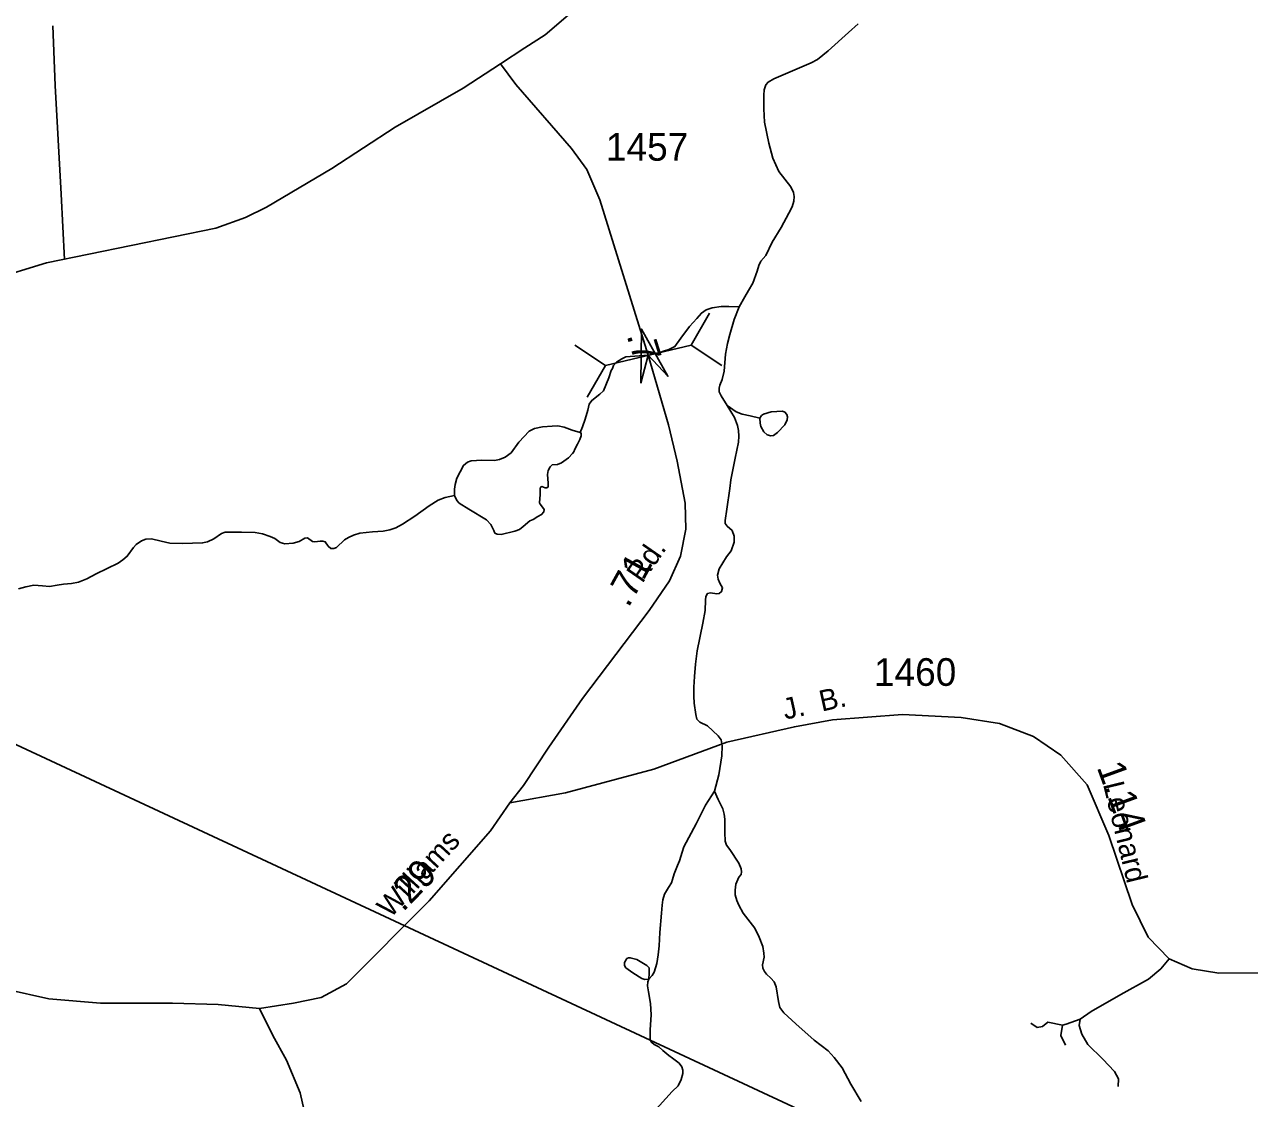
# Model space of a CAD drawing. Extents: x 2126262 to 2293712, y 749403 to 919119.
# Drawn here: x 2254809 to 2260344, y 873609 to 878462 of the extents above; entities that cross this region are included whole.
import ezdxf

# ---------------------------------------------------------------- set-up
doc = ezdxf.new("R2010")
doc.units = 0
for name, color, linetype in [('Exist Hydrographic Misc Water Feature', 7, 'Continuous'), ('Exist Hydrographic Pond Under 1500 Sq Ft', 7, 'Continuous'), ('Exist Road Non-System Type 51', 7, 'Continuous'), ('Exist Road Secondary Mileage Hundredths English Label', 7, 'Continuous'), ('Exist Road Secondary Structure Culvert CELL', 7, 'Continuous'), ('Exist Road Secondary Structure Standard Bridge Attributed CELL', 7, 'Continuous'), ('Exist Road Secondary Type 51 Attributed', 7, 'Continuous'), ('Exist Road Secondary Type 51 Label', 7, 'Continuous'), ('Exist Road Secondary Type 51 Number Label', 7, 'Continuous'), ('Exist Utilities Electrical Transmission Line', 7, 'Continuous')]:
    doc.layers.add(name, color=color, linetype=linetype)

msp = doc.modelspace()

# ---------------------------------------------------------------- linework, layer by layer
at = {"layer": 'Exist Hydrographic Misc Water Feature'}
for points in [[(2258575.7, 878465), (2258532.5, 878426), (2258439.8, 878342.9), (2258392.1, 878303.5)], [(2258392.1, 878303.5), (2258363.2, 878288.1), (2258279.3, 878251.6), (2258194.7, 878215.5), (2258168.5, 878201.1), (2258159.1, 878189.2), (2258151.5, 878166.3), (2258149, 878141.7), (2258149.8, 878080.6), (2258152.4, 878020.8), (2258171.9, 877925.8), (2258190.5, 877858), (2258217.6, 877796.9), (2258271, 877728.6), (2258283.8, 877703.2), (2258287.1, 877683.7), (2258285.4, 877663.3), (2258277, 877637.9), (2258261.7, 877609), (2258227, 877544.6), (2258187.1, 877478.4), (2258158.3, 877418.6), (2258136.3, 877391.5), (2258126.1, 877372), (2258118.5, 877347.4), (2258099.8, 877293.1), (2258079.5, 877259.6), (2258063.4, 877231.6), (2258037.9, 877185.8)], [(2258037.9, 877185.8), (2257990.9, 877188.1), (2257957, 877188.1), (2257916.3, 877182.1), (2257889.2, 877171.9), (2257867.1, 877157.5), (2257845.9, 877133.8), (2257812.9, 877097.3), (2257773.9, 877044.7), (2257747.6, 877006.5), (2257720.1, 876993.1), (2257701.1, 876987.6), (2257679.5, 876979.5), (2257657.9, 876974.1), (2257627.2, 876966.9), (2257525.4, 876960.6), (2257507.3, 876950.7), (2257483.9, 876935.3), (2257470.4, 876920.9), (2257465, 876907.9), (2257459.9, 876898.6), (2257448.9, 876865.5), (2257425.1, 876807), (2257409, 876790.8), (2257371.7, 876762.9), (2257360.7, 876745.9), (2257353.9, 876718.7), (2257342.1, 876678.9), (2257330.2, 876643.3), (2257319.2, 876618.7)], [(2258037.9, 877185.8), (2258014.8, 877128.2), (2257995.3, 877060.4), (2257985.2, 877019.7), (2257976.7, 876972.2), (2257969.9, 876895), (2257961.4, 876857.3), (2257950.4, 876832.7), (2257947.9, 876818.3), (2257947.9, 876802.2), (2257956.3, 876783.5), (2257983.5, 876740.3)], [(2257983.5, 876740.3), (2258016.5, 876686), (2258030.1, 876649.5), (2258035.2, 876626.6), (2258036, 876602), (2258034.3, 876573.8), (2258019.9, 876502.5), (2257999.6, 876404.1), (2257995.3, 876365.1), (2257982.6, 876271), (2257974.1, 876220.5), (2257975, 876206.9), (2257984.3, 876195.1), (2258005.5, 876174.7), (2258015.7, 876149.3), (2258015.7, 876122.1), (2258001.3, 876083.9), (2257980.1, 876056.8), (2257947.9, 876002.5), (2257940.2, 875973.3), (2257942.8, 875954.7), (2257951.2, 875937.7), (2257963.1, 875916.5), (2257958, 875899.5), (2257947, 875890.2), (2257937.7, 875889.4), (2257908.9, 875893.6), (2257894.4, 875890.2), (2257886.8, 875877.5), (2257885.1, 875860.5), (2257884.3, 875813.9), (2257874.1, 875757), (2257848.7, 875631.2), (2257841, 875571.8), (2257836.8, 875515.8), (2257833.4, 875467.5), (2257833.4, 875426.8), (2257835.1, 875394.5), (2257841.9, 875343.6), (2257847, 875323), (2257860.5, 875309.5), (2257895.3, 875292.5), (2257943.6, 875247.5), (2257956.3, 875228.9), (2257960.6, 875202.6), (2257959.7, 875156.8), (2257946.2, 875071.1), (2257925.8, 874997)], [(2257983.5, 876740.3), (2258024.1, 876711.4), (2258052.1, 876701.3), (2258087.7, 876692.8), (2258131, 876683.4)], [(2256751.5, 876333.7), (2256709.1, 876323.7), (2256677.7, 876311.8), (2256637, 876287.2), (2256572.6, 876240.5), (2256516.6, 876203.2), (2256487, 876187.1), (2256459, 876177.8), (2256430.2, 876172.7), (2256381.8, 876169.3), (2256324.2, 876163.3), (2256295, 876154.9), (2256273, 876143), (2256255.2, 876133.7), (2256218.7, 876098.9), (2256206, 876093.8), (2256192.5, 876094.6), (2256181.4, 876104), (2256167.9, 876123.5), (2256156.9, 876127.7), (2256145, 876126.9), (2256121.3, 876124.3), (2256110.2, 876125.2), (2256088.2, 876142.1), (2256075.5, 876141.3), (2256049.2, 876126), (2256022.1, 876117.5), (2255985.6, 876115.8), (2255964.4, 876120.9), (2255939.9, 876138.7), (2255918.7, 876148.1), (2255884.8, 876160.8), (2255850.8, 876165.9), (2255788.7, 876168.4), (2255715, 876168.4), (2255698.8, 876162.5), (2255664.1, 876137.9), (2255635.3, 876123.5), (2255613.2, 876119.2), (2255523.4, 876116.7), (2255465.7, 876117.5), (2255425.9, 876126.9), (2255382.7, 876137.1), (2255357.2, 876136.2), (2255337.7, 876128.6), (2255313.1, 876112.5), (2255301.3, 876098.9), (2255273.3, 876059), (2255253, 876042.1), (2255232.6, 876027.6), (2255182.4, 876003.5), (2255133.3, 875978.9), (2255090, 875956.8), (2255053.6, 875941.5), (2255021.4, 875936.5), (2254985.8, 875932.2), (2254956.1, 875928), (2254922.2, 875922.9), (2254890.8, 875924.6), (2254851, 875928), (2254814.5, 875921.2), (2254782.3, 875911)], [(2257925.8, 874997), (2257885.6, 874935), (2257843.2, 874850.2), (2257787.3, 874746.7), (2257780.5, 874721.8), (2257767.8, 874682.8), (2257759.3, 874661.6), (2257744.1, 874623.4), (2257737.3, 874598), (2257732.4, 874582.7), (2257718.9, 874562.3), (2257701.1, 874532.6), (2257692.6, 874506.3), (2257690.1, 874481.8), (2257687.5, 874446.1), (2257679.9, 874358.4), (2257676.5, 874298.2), (2257671.4, 874257.5), (2257666.3, 874218.5), (2257654.5, 874179.5), (2257645.1, 874165), (2257629, 874147.4)], [(2257925.8, 874997), (2257942.8, 874959.7), (2257964.8, 874917.2), (2257970.7, 874893.5), (2257972.4, 874871.4), (2257972.4, 874846), (2257972.4, 874811.2), (2257974.1, 874770.9), (2257980.9, 874754), (2257996.2, 874734.5), (2258036.9, 874671.7), (2258046.2, 874647.1), (2258047.9, 874632.7), (2258046.2, 874620.8), (2258036.9, 874608.9), (2258022.4, 874577.5), (2258019.1, 874550.4), (2258019.9, 874529.2), (2258027.5, 874502.9), (2258036, 874482.5), (2258056.4, 874446.6), (2258108.1, 874377.9), (2258128.4, 874338), (2258144.5, 874295.6), (2258148.8, 874265.9), (2258150.5, 874248.1), (2258143.7, 874213.3), (2258145.4, 874197.2), (2258152.1, 874182.8), (2258161.5, 874170.9), (2258181, 874152.3), (2258195.4, 874136.7), (2258205.6, 874113.7), (2258215.7, 874046.7), (2258221.7, 874019.6), (2258239.5, 873995.9), (2258293.7, 873945.8), (2258376.8, 873872.9), (2258440.1, 873824.9)], [(2257629, 874147.4), (2257624.8, 874136.4), (2257623.9, 874117.7), (2257628.2, 874091.4), (2257636.7, 874038.8), (2257640, 873987.1), (2257635.8, 873919), (2257635.8, 873874), (2257641.7, 873863), (2257654.5, 873852.8), (2257674.8, 873842.6), (2257693.5, 873826.5), (2257719.7, 873803.6), (2257736.7, 873791.7), (2257766.4, 873768.8), (2257779.1, 873751.9), (2257783.3, 873737.5), (2257783.3, 873721.3), (2257776.5, 873694.2), (2257763, 873665.9), (2257735, 873640.4), (2257649.4, 873546.3)], [(2258440.1, 873824.9), (2258467.2, 873794.3), (2258502.8, 873746.8), (2258541.8, 873673.9), (2258589.3, 873595.8)]]:
    msp.add_lwpolyline(points, dxfattribs=at)
for points in [[(2258131, 876683.4), (2258138.6, 876694.5), (2258147.9, 876701.3), (2258181.8, 876711.4), (2258234.4, 876714.8), (2258244.5, 876710.6), (2258253, 876699.6), (2258255.6, 876688.5), (2258254.7, 876675), (2258243.7, 876652.9), (2258211.5, 876618.1), (2258193.7, 876604.6), (2258181, 876603.7), (2258164.9, 876608), (2258148.8, 876621.5), (2258136, 876645.3), (2258133.5, 876659.7)], [(2257629, 874147.4), (2257612.1, 874146.5), (2257598.5, 874150.8), (2257557, 874176.2), (2257525.6, 874200), (2257520.5, 874210.2), (2257520.5, 874223.7), (2257529.8, 874240.7), (2257537.5, 874244.9), (2257546, 874244.9), (2257574.8, 874236.5), (2257621.4, 874209.3), (2257630.7, 874199.1), (2257631.6, 874189), (2257630.7, 874175.4)]]:
    msp.add_lwpolyline(points, close=True, dxfattribs=at)
at = {"layer": 'Exist Hydrographic Pond Under 1500 Sq Ft'}
for points in [[(2256751.5, 876333.7), (2256751.1, 876362.2), (2256754.5, 876383.5), (2256762.1, 876412.3), (2256792.7, 876469.1), (2256810.5, 876483.5), (2256827.4, 876490.3), (2256875.7, 876492.9), (2256932.5, 876492), (2256955.4, 876496.3), (2256980.8, 876506.4), (2257007.1, 876525.9), (2257042.7, 876575.1), (2257089.4, 876623.5), (2257113.9, 876636.2), (2257149.5, 876643), (2257192.8, 876647.2), (2257218.8, 876647.9), (2257247.6, 876642), (2257284.1, 876629.3), (2257319.2, 876618.7)], [(2257319.2, 876618.7), (2257322.9, 876616.7), (2257324.6, 876612.5), (2257324.6, 876603.1), (2257318.7, 876586.2), (2257307.6, 876565), (2257295.8, 876542.9), (2257290.7, 876531), (2257285.6, 876522.6), (2257267, 876503.9), (2257234.7, 876481), (2257217.8, 876474.2), (2257193.2, 876472.5), (2257183.9, 876463.2), (2257174.6, 876446.2), (2257172, 876428.4), (2257175.4, 876389.4), (2257174.6, 876372.4), (2257169.5, 876368.2), (2257161.8, 876368.2), (2257146.6, 876374.1), (2257140.6, 876370.7), (2257138.1, 876363.9), (2257139, 876338.5), (2257135.6, 876300.3), (2257138.1, 876294.7), (2257150, 876281.2), (2257156.8, 876270.1), (2257155.1, 876260), (2257144.9, 876247.2), (2257128.8, 876237.9), (2257106.7, 876225.2), (2257092.3, 876218.4), (2257061.8, 876193.8), (2257044.9, 876179.4), (2257024.5, 876172.6), (2256963, 876157.3), (2256944.4, 876158.2), (2256934.2, 876163.3), (2256930, 876176), (2256915.6, 876202.3), (2256896.1, 876223.5), (2256816.4, 876271), (2256772.7, 876299), (2256761.6, 876310.8), (2256751.5, 876333.7)]]:
    msp.add_lwpolyline(points, dxfattribs=at)
at = {"layer": 'Exist Road Non-System Type 51'}
for points in [[(2254989.3, 877399.1), (2254975.3, 877695.1), (2254947.4, 878186.5), (2254936.9, 878455.3)], [(2259981.2, 874240.2), (2259943.4, 874194.9), (2259887.6, 874147.4), (2259762.1, 874079), (2259628.2, 874002.2), (2259578, 873967.3)], [(2259578, 873967.3), (2259515.5, 873944), (2259498.8, 873939.8)], [(2259578, 873967.3), (2259574.1, 873938.4), (2259586.7, 873899.3), (2259613.2, 873853.3), (2259681.5, 873786.3), (2259733.1, 873730.4), (2259751.2, 873698.3), (2259749.8, 873663.4)], [(2259498.8, 873939.8), (2259431.9, 873953.8), (2259408.2, 873934.2), (2259384.4, 873930), (2259355.2, 873949.6)], [(2259498.8, 873939.8), (2259491.8, 873893.7), (2259512.8, 873850.5)]]:
    msp.add_lwpolyline(points, dxfattribs=at)
at = {"layer": 'Exist Road Secondary Structure Culvert CELL'}
for p, q in [((2257903.8, 877156.7), (2257820.3, 877012.6)), ((2257294.9, 877012.4), (2257434.2, 876921.2)), ((2257820.3, 877012.6), (2257434.2, 876921.2)), ((2257959.6, 876921.4), (2257820.3, 877012.6)), ((2257350.6, 876777.1), (2257434.2, 876921.2))]:
    msp.add_line(p, q, dxfattribs=at)
at = {"layer": 'Exist Road Secondary Structure Standard Bridge Attributed CELL'}
msp.add_lwpolyline([(2257594, 876841.3), (2257597.2, 877085.1), (2257716.3, 876872.3), (2257627.2, 876966.9)], close=True, dxfattribs=at)
at = {"layer": 'Exist Road Secondary Type 51 Attributed'}
for points in [[(2258696.1, 880198), (2258235.4, 879771.3), (2258019.2, 879557.8), (2257895.1, 879430.7), (2257760.5, 879251.4), (2257467, 878746.8), (2257345.6, 878589), (2257275.9, 878512.3), (2257160.8, 878415.3), (2257068.8, 878356.6), (2256959.3, 878283.4)], [(2256959.3, 878283.4), (2256791.2, 878173.8), (2256484.4, 877997.9), (2256197.1, 877810.9), (2255902.8, 877636.4), (2255808, 877588.9), (2255674.1, 877541.5), (2254908.4, 877385.1), (2254660.9, 877309)], [(2257627.2, 876966.9), (2257408.4, 877669.8), (2257349.8, 877806.6), (2257280.1, 877901.5), (2257029.4, 878191.1), (2256959.3, 878283.4)], [(2257001.7, 874944.7), (2257062.9, 875022.8), (2257177.3, 875195.9), (2257330.7, 875416.4), (2257630.5, 875814.2), (2257722.6, 875948.2), (2257772.8, 876059.9), (2257796.5, 876181.3), (2257793.7, 876298.6), (2257757.4, 876488.4), (2257718.4, 876653.1), (2257627.2, 876966.9)], [(2257001.7, 874944.7), (2257253.9, 874990.4), (2257652.8, 875096.5), (2257981.9, 875219.4), (2258287.4, 875288.6), (2258460.3, 875319.3), (2258775.5, 875344.4), (2259040.5, 875330.5), (2259214.4, 875302.7), (2259367.8, 875244.1), (2259490.5, 875160.3), (2259610.5, 875026.3), (2259708.1, 874797.4), (2259813.7, 874485.9), (2259886.2, 874337.9), (2259981.2, 874240.2), (2260084.4, 874194.2), (2260205.7, 874174.6), (2260423.3, 874177.4), (2261776.8, 874148.8), (2262034.7, 874155.1), (2262183.9, 874145.3), (2262294.1, 874130), (2262361, 874095.1)], [(2255871, 874014.8), (2256024.4, 874039.9), (2256150, 874065), (2256264.3, 874126.4), (2256637.4, 874502.5), (2256913.7, 874817.6), (2257001.7, 874944.7)], [(2253133, 874408.4), (2253379.8, 874396.9), (2253708.9, 874374.5), (2253940.5, 874346.6), (2254119, 874307.5), (2254345.2, 874227.1), (2254377.1, 874215.8), (2254731.4, 874101.3), (2254918.2, 874059.5), (2255152.6, 874039.9), (2255477.7, 874039.9), (2255684.1, 874034.3), (2255871, 874014.8)], [(2255871, 874014.8), (2255931.6, 873894.2), (2255993, 873782.5), (2256054.3, 873634.6), (2256071.8, 873554.3)]]:
    msp.add_lwpolyline(points, dxfattribs=at)
at = {"layer": 'Exist Utilities Electrical Transmission Line'}
msp.add_lwpolyline([(2258434.3, 873499.9), (2253951.2, 875589.5), (2253118.4, 875974.1), (2249262.6, 877649.4), (2247552.8, 878368.8), (2245428.7, 879296.5), (2244994.3, 879506.8), (2244994.3, 879506.8), (2233671.1, 885960.4), (2223137.7, 889748), (2223139.6, 889750.1), (2221397, 890471.2)], dxfattribs=at)

# ---------------------------------------------------------------- texts
at = {"layer": 'Exist Road Secondary Mileage Hundredths English Label'}
for s, rotation, p in [('.7', 287.3888, (2257528.6, 877056.6)), ('.71', 61.1011, (2257537.6, 875823)), ('1.14', 289.9833, (2259652.6, 875105.8)), ('.29', 46.1697, (2256519.4, 874448.9))]:
    msp.add_text(s, height=125, rotation=rotation, dxfattribs=at).set_placement(p)
at = {"layer": 'Exist Road Secondary Type 51 Label'}
for s, rotation, p in [('Rd.', 55.2715, (2257600.2, 875933.1)), ('J.  B.', 12.4956, (2258245.7, 875320)), ('Leonard', 283.6612, (2259681.3, 875029.2)), ('Williams', 47.3221, (2256462.5, 874420.4))]:
    msp.add_text(s, height=95, rotation=rotation, dxfattribs=at).set_placement(p)
at = {"layer": 'Exist Road Secondary Type 51 Number Label'}
for s, p in [('1457', (2257435.9, 877846.1)), ('1460', (2258647, 875473.4))]:
    msp.add_text(s, height=125, dxfattribs=at).set_placement(p)

doc.saveas('drawing.dxf')
